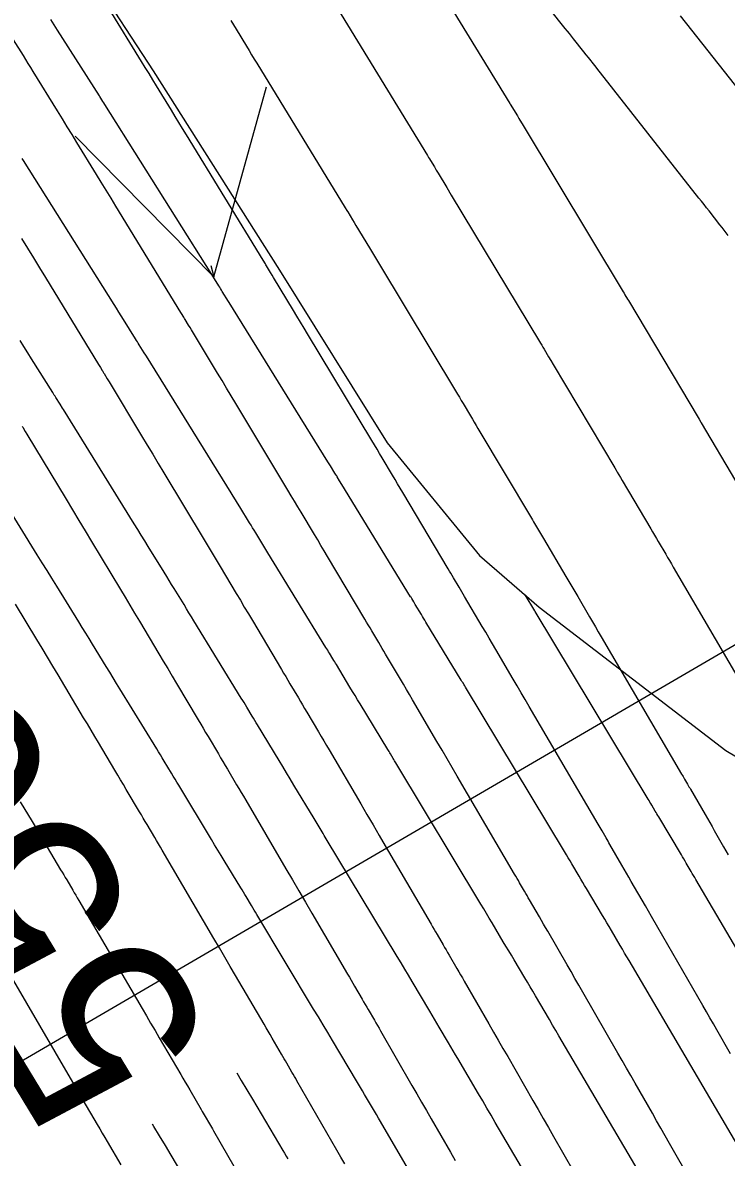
# Model space of a CAD drawing. Extents: x 954385 to 988206, y 1868364 to 1924553.
# Drawn here: x 957751.42 to 957772.8, y 1920041.81 to 1920076.31 of the extents above; entities that cross this region are included whole.
import ezdxf

# ---------------------------------------------------------------- set-up
doc = ezdxf.new("R2010")
doc.units = 0
for name, color, linetype in [('16', 7, 'Continuous'), ('26', 7, 'Continuous'), ('6', 7, 'Continuous'), ('7', 7, 'Continuous'), ('Default', 7, 'Continuous')]:
    doc.layers.add(name, color=color, linetype=linetype)

msp = doc.modelspace()

# ---------------------------------------------------------------- linework, layer by layer
at = {"layer": '16'}
for points in [[(957696.948, 1920161.236), (957702.103, 1920152.651), (957707.369, 1920144.14), (957712.471, 1920135.518), (957717.743, 1920127.012), (957722.993, 1920118.49), (957728.97, 1920110.46), (957735.033, 1920102.488), (957741.03, 1920094.471), (957743.61, 1920091.065), (957747.276, 1920086.23), (957747.643, 1920085.734), (957751.598, 1920080.345), (957753.528, 1920077.691), (957755.379, 1920074.839), (957758.957, 1920069.2), (957759.221, 1920068.78), (957762.498, 1920063.538), (957765.299, 1920060.111), (957767.11, 1920058.543), (957772.787, 1920054.182), (957774.358, 1920053.252)], [(957773.806, 1920041.071), (957769.848, 1920047.795), (957769.78, 1920047.91), (957769.713, 1920048.024), (957769.646, 1920048.139), (957769.579, 1920048.253), (957769.311, 1920048.711), (957769.243, 1920048.826), (957769.176, 1920048.94), (957769.108, 1920049.055), (957769.04, 1920049.169), (957768.553, 1920049.985), (957768.497, 1920050.079), (957768.442, 1920050.172), (957768.386, 1920050.266), (957768.331, 1920050.359), (957768.109, 1920050.734), (957768.053, 1920050.827), (957767.998, 1920050.921), (957767.942, 1920051.014), (957767.886, 1920051.107), (957764.874, 1920056.108), (957764.853, 1920056.143), (957764.832, 1920056.178), (957764.79, 1920056.249), (957764.768, 1920056.284), (957764.747, 1920056.319), (957763.673, 1920058.087), (957763.638, 1920058.144), (957763.603, 1920058.201), (957763.569, 1920058.259), (957763.534, 1920058.316), (957763.35, 1920058.622), (957763.326, 1920058.661), (957763.302, 1920058.701), (957763.243, 1920058.799), (957763.219, 1920058.838), (957763.207, 1920058.857), (957761.118, 1920062.267), (957761.048, 1920062.383), (957760.977, 1920062.498), (957760.959, 1920062.527), (957760.942, 1920062.556), (957760.924, 1920062.584), (957760.906, 1920062.613), (957760.767, 1920062.838), (957760.692, 1920062.959), (957757.696, 1920067.796), (957757.672, 1920067.835), (957757.483, 1920068.137), (957757.456, 1920068.18), (957757.43, 1920068.222), (957757.403, 1920068.265), (957757.376, 1920068.308), (957757.242, 1920068.521), (957757.162, 1920068.649), (957753.909, 1920073.824), (957753.882, 1920073.867), (957753.855, 1920073.91), (957753.76, 1920074.059), (957753.746, 1920074.08), (957752.477, 1920076.078), (957752.269, 1920076.405)], [(957771.256, 1920039.489), (957767.815, 1920045.336), (957767.717, 1920045.502), (957767.62, 1920045.668), (957767.522, 1920045.834), (957767.425, 1920046), (957767.002, 1920046.722), (957766.921, 1920046.86), (957766.84, 1920046.997), (957766.759, 1920047.134), (957766.678, 1920047.271), (957766.351, 1920047.818), (957766.269, 1920047.955), (957766.188, 1920048.092), (957766.106, 1920048.229), (957766.025, 1920048.366), (957765.682, 1920048.945), (957765.598, 1920049.087), (957765.514, 1920049.229), (957765.429, 1920049.371), (957765.344, 1920049.512), (957762.759, 1920053.804), (957762.738, 1920053.838), (957762.718, 1920053.872), (957762.697, 1920053.907), (957762.677, 1920053.941), (957762.595, 1920054.078), (957762.574, 1920054.113), (957762.554, 1920054.147), (957762.533, 1920054.181), (957762.512, 1920054.216), (957761.673, 1920055.596), (957761.595, 1920055.724), (957761.518, 1920055.852), (957761.44, 1920055.98), (957761.363, 1920056.109), (957760.953, 1920056.791), (957760.926, 1920056.834), (957760.9, 1920056.878), (957760.873, 1920056.922), (957760.847, 1920056.965), (957760.741, 1920057.14), (957760.714, 1920057.184), (957760.687, 1920057.227), (957760.661, 1920057.271), (957760.634, 1920057.315), (957758.87, 1920060.195), (957758.777, 1920060.347), (957758.684, 1920060.499), (957758.498, 1920060.803), (957758.451, 1920060.879), (957758.405, 1920060.954), (957758.358, 1920061.03), (957758.311, 1920061.106), (957758.011, 1920061.591), (957757.945, 1920061.697), (957757.879, 1920061.803), (957757.814, 1920061.91), (957757.748, 1920062.016), (957755.175, 1920066.17), (957755.154, 1920066.203), (957755.111, 1920066.271), (957754.958, 1920066.517), (957754.93, 1920066.561), (957754.903, 1920066.605), (957754.875, 1920066.649), (957754.848, 1920066.693), (957754.476, 1920067.285), (957754.405, 1920067.398), (957754.334, 1920067.512), (957754.262, 1920067.625), (957754.191, 1920067.738), (957751.437, 1920072.119), (957751.401, 1920072.176)], [(957768.707, 1920037.907), (957765.782, 1920042.877), (957765.654, 1920043.094), (957765.526, 1920043.312), (957765.398, 1920043.53), (957765.271, 1920043.747), (957764.646, 1920044.814), (957764.576, 1920044.934), (957764.505, 1920045.054), (957764.434, 1920045.174), (957764.363, 1920045.294), (957764.077, 1920045.773), (957764.005, 1920045.892), (957763.934, 1920046.012), (957763.863, 1920046.132), (957763.792, 1920046.252), (957763.256, 1920047.156), (957763.143, 1920047.347), (957763.03, 1920047.537), (957762.916, 1920047.727), (957762.802, 1920047.917), (957760.644, 1920051.5), (957760.613, 1920051.551), (957760.583, 1920051.602), (957760.552, 1920051.653), (957760.521, 1920051.704), (957760.4, 1920051.908), (957760.369, 1920051.959), (957760.339, 1920052.01), (957760.308, 1920052.061), (957760.277, 1920052.112), (957759.658, 1920053.13), (957759.545, 1920053.316), (957759.432, 1920053.503), (957759.319, 1920053.69), (957759.207, 1920053.877), (957758.555, 1920054.959), (957758.514, 1920055.027), (957758.473, 1920055.095), (957758.432, 1920055.162), (957758.391, 1920055.23), (957758.226, 1920055.501), (957758.185, 1920055.569), (957758.144, 1920055.637), (957758.102, 1920055.704), (957758.061, 1920055.772), (957756.621, 1920058.124), (957756.545, 1920058.246), (957756.47, 1920058.369), (957756.395, 1920058.492), (957756.32, 1920058.615), (957756.018, 1920059.107), (957755.943, 1920059.23), (957755.868, 1920059.353), (957755.792, 1920059.476), (957755.716, 1920059.598), (957755.229, 1920060.385), (957755.123, 1920060.557), (957755.017, 1920060.728), (957754.91, 1920060.9), (957754.804, 1920061.072), (957752.654, 1920064.543), (957752.628, 1920064.584), (957752.551, 1920064.708), (957752.424, 1920064.911), (957752.4, 1920064.949), (957752.376, 1920064.988), (957752.352, 1920065.026), (957752.328, 1920065.065), (957751.683, 1920066.091), (957751.568, 1920066.275), (957751.452, 1920066.459), (957751.336, 1920066.643)], [(957763.117, 1920041.494), (957762.291, 1920042.905), (957762.23, 1920043.008), (957762.17, 1920043.111), (957762.109, 1920043.214), (957762.047, 1920043.316), (957761.802, 1920043.727), (957761.741, 1920043.83), (957761.68, 1920043.932), (957761.619, 1920044.035), (957761.558, 1920044.138), (957760.83, 1920045.368), (957760.688, 1920045.607), (957760.545, 1920045.846), (957760.403, 1920046.084), (957760.259, 1920046.322), (957758.529, 1920049.196), (957758.488, 1920049.264), (957758.447, 1920049.331), (957758.407, 1920049.399), (957758.366, 1920049.467), (957758.205, 1920049.738), (957758.164, 1920049.806), (957758.124, 1920049.873), (957758.083, 1920049.941), (957758.042, 1920050.008), (957757.54, 1920050.833), (957757.443, 1920050.993), (957757.346, 1920051.154), (957757.249, 1920051.314), (957757.153, 1920051.474), (957756.158, 1920053.127), (957756.102, 1920053.219), (957756.047, 1920053.311), (957755.991, 1920053.403), (957755.935, 1920053.495), (957755.712, 1920053.862), (957755.656, 1920053.954), (957755.6, 1920054.046), (957755.544, 1920054.138), (957755.488, 1920054.229), (957754.372, 1920056.052), (957754.268, 1920056.222), (957754.164, 1920056.392), (957754.059, 1920056.562), (957753.955, 1920056.732), (957753.539, 1920057.412), (957753.435, 1920057.582), (957753.331, 1920057.752), (957753.226, 1920057.921), (957753.121, 1920058.091), (957752.448, 1920059.178), (957752.301, 1920059.416), (957752.154, 1920059.653), (957752.007, 1920059.891), (957751.859, 1920060.129), (957750.133, 1920062.916)], [(957776.355, 1920042.653), (957771.881, 1920050.255), (957771.844, 1920050.318), (957771.807, 1920050.38), (957771.77, 1920050.443), (957771.733, 1920050.506), (957771.586, 1920050.758), (957771.549, 1920050.821), (957771.512, 1920050.884), (957771.474, 1920050.946), (957771.437, 1920051.009), (957770.749, 1920052.162), (957770.722, 1920052.207), (957770.695, 1920052.252), (957770.669, 1920052.297), (957770.642, 1920052.342), (957770.535, 1920052.522), (957770.508, 1920052.567), (957770.482, 1920052.612), (957770.455, 1920052.657), (957770.428, 1920052.702), (957766.989, 1920058.412), (957766.982, 1920058.423), (957766.687, 1920058.909)], [(957757.927, 1920044.378), (957758.061, 1920044.154), (957758.233, 1920043.867), (957758.403, 1920043.579), (957759.325, 1920042.024), (957759.375, 1920041.938), (957759.426, 1920041.852), (957759.477, 1920041.767)], [(957757.091, 1920039.909), (957755.925, 1920041.878), (957755.751, 1920042.171), (957755.578, 1920042.462), (957755.403, 1920042.754), (957755.362, 1920042.822)]]:
    msp.add_lwpolyline(points, dxfattribs=at)
at = {"layer": '26'}
for points in [[(957757.131, 1920068.928), (957757.221, 1920068.578), (957753.015, 1920072.856), (957757.221, 1920068.578), (957758.823, 1920074.36)], [(957707.131, 1920018.928), (957783.114, 1920063.258), (957780.138, 1920058.048), (957783.114, 1920063.258), (957777.114, 1920063.231)]]:
    msp.add_lwpolyline(points, dxfattribs=at)
at = {"layer": '6'}
for points in [[(957772.43, 1920039.86), (957771.076, 1920042.238), (957770.946, 1920042.467), (957770.816, 1920042.696), (957770.686, 1920042.925), (957770.555, 1920043.153), (957770.034, 1920044.069), (957769.903, 1920044.298), (957769.772, 1920044.526), (957769.641, 1920044.755), (957769.51, 1920044.983), (957768.44, 1920046.838), (957768.321, 1920047.045), (957768.202, 1920047.251), (957768.083, 1920047.458), (957767.964, 1920047.665), (957767.374, 1920048.687), (957767.312, 1920048.796), (957767.249, 1920048.904), (957767.186, 1920049.013), (957767.123, 1920049.121), (957766.822, 1920049.643), (957766.784, 1920049.707), (957766.746, 1920049.772), (957766.709, 1920049.837), (957766.671, 1920049.902), (957766.52, 1920050.161), (957766.482, 1920050.226), (957766.444, 1920050.291), (957766.407, 1920050.356), (957766.369, 1920050.421), (957764.625, 1920053.4), (957764.471, 1920053.663), (957764.317, 1920053.927), (957764.162, 1920054.191), (957764.008, 1920054.454), (957763.265, 1920055.723), (957763.173, 1920055.879), (957763.081, 1920056.036), (957762.989, 1920056.193), (957762.896, 1920056.349), (957762.447, 1920057.109), (957762.394, 1920057.198), (957762.342, 1920057.287), (957762.289, 1920057.376), (957762.236, 1920057.465), (957762.025, 1920057.821), (957761.973, 1920057.91), (957761.92, 1920057.999), (957761.867, 1920058.087), (957761.814, 1920058.176), (957760.682, 1920060.079), (957760.582, 1920060.248), (957760.482, 1920060.416), (957760.382, 1920060.584), (957760.282, 1920060.752), (957759.882, 1920061.424), (957759.781, 1920061.592), (957759.681, 1920061.76), (957759.58, 1920061.928), (957759.479, 1920062.095), (957757.891, 1920064.732), (957757.752, 1920064.963), (957757.613, 1920065.194), (957757.474, 1920065.425), (957757.335, 1920065.656), (957756.542, 1920066.972), (957756.501, 1920067.041), (957756.459, 1920067.11), (957756.357, 1920067.28), (957756.335, 1920067.317), (957756.312, 1920067.354), (957756.245, 1920067.464), (957756.223, 1920067.5), (957754.248, 1920070.73), (957754.1, 1920070.972), (957753.952, 1920071.213), (957753.805, 1920071.455), (957753.657, 1920071.696), (957753.065, 1920072.664), (957752.917, 1920072.905), (957752.77, 1920073.145), (957752.622, 1920073.385), (957752.474, 1920073.625), (957751.734, 1920074.824), (957751.659, 1920074.945), (957751.585, 1920075.066), (957751.51, 1920075.186), (957751.436, 1920075.307), (957751.138, 1920075.789)], [(957750.584, 1920048.099), (957752.858, 1920044.217), (957752.955, 1920044.05), (957753.053, 1920043.884), (957753.15, 1920043.717), (957753.247, 1920043.551), (957753.679, 1920042.814), (957753.755, 1920042.683), (957753.832, 1920042.552), (957753.908, 1920042.421), (957753.985, 1920042.29), (957754.397, 1920041.582)]]:
    msp.add_lwpolyline(points, dxfattribs=at)
at = {"layer": '7'}
for points in [[(957772.864, 1920069.837), (957772.8, 1920069.919), (957772.737, 1920070), (957772.673, 1920070.082), (957772.609, 1920070.164), (957772.278, 1920070.586), (957772.202, 1920070.683), (957772.125, 1920070.781), (957772.049, 1920070.878), (957771.972, 1920070.976), (957768.867, 1920074.929), (957768.847, 1920074.954), (957768.806, 1920075.004), (957768.612, 1920075.249), (957768.543, 1920075.335), (957768.475, 1920075.421), (957768.163, 1920075.814), (957768.099, 1920075.894), (957768.036, 1920075.974), (957767.972, 1920076.054), (957767.909, 1920076.134), (957764.367, 1920080.583)], [(957762.82, 1920079.417), (957766.221, 1920073.854), (957766.235, 1920073.831), (957766.451, 1920073.471), (957766.496, 1920073.398), (957766.628, 1920073.178), (957769.671, 1920068.126), (957769.697, 1920068.082), (957769.723, 1920068.038), (957769.802, 1920067.906), (957769.828, 1920067.862), (957771.944, 1920064.304), (957771.976, 1920064.251), (957772.03, 1920064.159), (957772.038, 1920064.146), (957773.085, 1920062.375)], [(957760.677, 1920077.245), (957763.722, 1920072.266), (957763.755, 1920072.212), (957763.765, 1920072.194), (957763.929, 1920071.922), (957763.986, 1920071.827), (957764.043, 1920071.732), (957764.306, 1920071.295), (957764.444, 1920071.067), (957767.123, 1920066.618), (957767.158, 1920066.56), (957767.193, 1920066.501), (957767.228, 1920066.443), (957767.263, 1920066.384), (957767.402, 1920066.15), (957767.472, 1920066.033), (957767.542, 1920065.916), (957769.412, 1920062.772), (957769.45, 1920062.708), (957769.488, 1920062.644), (957769.583, 1920062.483), (957769.64, 1920062.387), (957770.507, 1920060.922), (957770.564, 1920060.825), (957770.621, 1920060.728), (957770.678, 1920060.631), (957770.735, 1920060.534), (957770.962, 1920060.147), (957771.018, 1920060.05), (957771.075, 1920059.953), (957771.132, 1920059.856), (957771.189, 1920059.759), (957773.983, 1920054.984)], [(957772.931, 1920044.958), (957772.513, 1920045.691), (957772.409, 1920045.875), (957772.304, 1920046.058), (957772.199, 1920046.241), (957772.094, 1920046.424), (957770.723, 1920048.802), (957770.533, 1920049.131), (957770.343, 1920049.46), (957769.915, 1920050.203), (957769.844, 1920050.326), (957769.773, 1920050.448), (957769.703, 1920050.57), (957769.632, 1920050.693), (957769.267, 1920051.323), (957769.237, 1920051.375), (957769.207, 1920051.426), (957769.177, 1920051.478), (957769.147, 1920051.529), (957769.027, 1920051.736), (957768.997, 1920051.787), (957768.967, 1920051.839), (957768.937, 1920051.89), (957768.907, 1920051.942), (957766.813, 1920055.519), (957766.691, 1920055.728), (957766.569, 1920055.936), (957766.448, 1920056.144), (957766.326, 1920056.352), (957765.801, 1920057.247), (957765.698, 1920057.424), (957765.594, 1920057.6), (957765.49, 1920057.776), (957765.386, 1920057.952), (957764.845, 1920058.868), (957764.803, 1920058.938), (957764.762, 1920059.008), (957764.72, 1920059.078), (957764.679, 1920059.148), (957764.513, 1920059.428), (957764.471, 1920059.498), (957764.43, 1920059.568), (957764.388, 1920059.638), (957764.347, 1920059.708), (957762.969, 1920062.025), (957762.891, 1920062.157), (957762.812, 1920062.288), (957762.734, 1920062.42), (957762.656, 1920062.551), (957762.342, 1920063.078), (957762.264, 1920063.209), (957762.185, 1920063.34), (957762.106, 1920063.472), (957762.027, 1920063.603), (957760.075, 1920066.844), (957759.967, 1920067.023), (957759.86, 1920067.202), (957759.752, 1920067.382), (957759.644, 1920067.561), (957759.042, 1920068.559), (957758.996, 1920068.636), (957758.949, 1920068.714), (957758.826, 1920068.918), (957758.809, 1920068.947), (957758.792, 1920068.975), (957758.722, 1920069.089), (957756.391, 1920072.902), (957756.277, 1920073.088), (957756.164, 1920073.273), (957756.05, 1920073.459), (957755.937, 1920073.644), (957755.482, 1920074.387), (957755.369, 1920074.572), (957755.255, 1920074.758), (957755.141, 1920074.943), (957755.026, 1920075.128), (957754.039, 1920076.729)], [(957773.241, 1920074.194), (957771.415, 1920076.518)], [(957757.74, 1920076.371), (957757.819, 1920076.241), (957757.899, 1920076.111), (957758.216, 1920075.593), (957758.296, 1920075.463), (957758.375, 1920075.333), (957758.455, 1920075.203), (957758.534, 1920075.074), (957761.222, 1920070.677), (957761.271, 1920070.596), (957761.29, 1920070.566), (957761.296, 1920070.556), (957761.439, 1920070.318), (957761.491, 1920070.232), (957761.543, 1920070.146), (957761.952, 1920069.466), (957762.106, 1920069.211), (957762.26, 1920068.955), (957764.575, 1920065.111), (957764.632, 1920065.016), (957764.689, 1920064.921), (957764.746, 1920064.826), (957764.802, 1920064.731), (957765.029, 1920064.351), (957765.086, 1920064.256), (957765.142, 1920064.161), (957765.199, 1920064.066), (957765.255, 1920063.971), (957766.879, 1920061.24), (957766.91, 1920061.189), (957766.94, 1920061.138), (957766.97, 1920061.087), (957767.001, 1920061.036), (957767.122, 1920060.832), (957767.182, 1920060.73), (957767.242, 1920060.627), (957767.928, 1920059.468), (957768.018, 1920059.316), (957768.107, 1920059.164), (957768.197, 1920059.012), (957768.286, 1920058.859), (957768.644, 1920058.249), (957768.733, 1920058.097), (957768.822, 1920057.944), (957768.912, 1920057.792), (957769.001, 1920057.639), (957771.445, 1920053.463), (957771.467, 1920053.425), (957771.49, 1920053.387), (957771.512, 1920053.348), (957771.534, 1920053.31), (957771.623, 1920053.157), (957771.646, 1920053.119), (957771.668, 1920053.08), (957771.69, 1920053.042), (957771.712, 1920053.004), (957772.156, 1920052.237), (957772.227, 1920052.114), (957772.298, 1920051.992), (957772.369, 1920051.869), (957772.439, 1920051.747), (957772.722, 1920051.256), (957772.864, 1920051.011)], [(957751.377, 1920069.748), (957751.559, 1920069.451), (957751.741, 1920069.154), (957751.923, 1920068.856), (957752.105, 1920068.559), (957753.723, 1920065.912), (957753.778, 1920065.822), (957753.833, 1920065.733), (957753.846, 1920065.71), (957753.86, 1920065.688), (957753.874, 1920065.665), (957753.887, 1920065.643), (957753.987, 1920065.476), (957754.024, 1920065.415), (957754.042, 1920065.385), (957755.027, 1920063.751), (957755.197, 1920063.468), (957755.367, 1920063.186), (957755.537, 1920062.903), (957755.707, 1920062.621), (957756.932, 1920060.588), (957757.054, 1920060.384), (957757.177, 1920060.179), (957757.299, 1920059.975), (957757.421, 1920059.771), (957757.909, 1920058.952), (957758.031, 1920058.748), (957758.152, 1920058.543), (957758.274, 1920058.338), (957758.396, 1920058.134), (957759.282, 1920056.644), (957759.346, 1920056.537), (957759.41, 1920056.429), (957759.474, 1920056.321), (957759.538, 1920056.213), (957759.794, 1920055.782), (957759.857, 1920055.674), (957759.921, 1920055.566), (957759.985, 1920055.458), (957760.049, 1920055.35), (957760.407, 1920054.746), (957760.487, 1920054.609), (957760.568, 1920054.472), (957760.648, 1920054.335), (957760.729, 1920054.198), (957761.69, 1920052.557), (957761.877, 1920052.238), (957762.064, 1920051.918), (957762.251, 1920051.599), (957762.438, 1920051.28), (957763.831, 1920048.899), (957763.876, 1920048.821), (957763.922, 1920048.743), (957763.968, 1920048.665), (957764.013, 1920048.587), (957764.195, 1920048.275), (957764.24, 1920048.196), (957764.286, 1920048.118), (957764.331, 1920048.04), (957764.376, 1920047.962), (957764.615, 1920047.55), (957764.67, 1920047.455), (957764.724, 1920047.361), (957764.779, 1920047.266), (957764.834, 1920047.171), (957765.585, 1920045.869), (957765.728, 1920045.62), (957765.871, 1920045.372), (957766.015, 1920045.123), (957766.158, 1920044.874), (957766.926, 1920043.542), (957767.083, 1920043.269), (957767.241, 1920042.995), (957767.397, 1920042.721), (957767.554, 1920042.446), (957768.179, 1920041.349)], [(957751.401, 1920064.032), (957751.417, 1920064.006), (957751.495, 1920063.876), (957751.542, 1920063.798), (957752.732, 1920061.822), (957752.926, 1920061.5), (957753.121, 1920061.178), (957753.315, 1920060.855), (957753.509, 1920060.533), (957754.384, 1920059.08), (957754.528, 1920058.84), (957754.673, 1920058.599), (957754.817, 1920058.358), (957754.961, 1920058.117), (957755.553, 1920057.123), (957755.688, 1920056.897), (957755.822, 1920056.671), (957755.957, 1920056.444), (957756.092, 1920056.218), (957756.749, 1920055.112), (957756.825, 1920054.986), (957756.9, 1920054.859), (957756.975, 1920054.732), (957757.05, 1920054.606), (957757.362, 1920054.079), (957757.432, 1920053.962), (957757.501, 1920053.845), (957757.57, 1920053.728), (957757.64, 1920053.611), (957757.917, 1920053.142), (957757.986, 1920053.025), (957758.055, 1920052.908), (957758.124, 1920052.791), (957758.193, 1920052.673), (957759.414, 1920050.588), (957759.612, 1920050.249), (957759.811, 1920049.91), (957760.01, 1920049.571), (957760.208, 1920049.231), (957761.293, 1920047.378), (957761.346, 1920047.287), (957761.399, 1920047.195), (957761.453, 1920047.104), (957761.506, 1920047.013), (957761.731, 1920046.626), (957761.778, 1920046.545), (957761.825, 1920046.464), (957761.872, 1920046.383), (957761.919, 1920046.303), (957762.106, 1920045.979), (957762.153, 1920045.898), (957762.2, 1920045.817), (957762.247, 1920045.736), (957762.293, 1920045.655), (957763.248, 1920043.999), (957763.394, 1920043.745), (957763.541, 1920043.492), (957763.687, 1920043.238), (957763.833, 1920042.985), (957764.417, 1920041.971), (957764.563, 1920041.717)], [(957761.21, 1920041.612), (957761.089, 1920041.822), (957760.968, 1920042.032), (957759.753, 1920044.139), (957759.714, 1920044.206), (957759.675, 1920044.273), (957759.637, 1920044.34), (957759.598, 1920044.407), (957759.442, 1920044.676), (957759.403, 1920044.743), (957759.364, 1920044.81), (957759.325, 1920044.878), (957759.286, 1920044.945), (957758.999, 1920045.438), (957758.938, 1920045.543), (957758.877, 1920045.648), (957758.816, 1920045.752), (957758.755, 1920045.857), (957757.888, 1920047.338), (957757.723, 1920047.619), (957757.558, 1920047.901), (957757.393, 1920048.183), (957757.228, 1920048.464), (957755.656, 1920051.149), (957755.599, 1920051.246), (957755.542, 1920051.344), (957755.484, 1920051.441), (957755.427, 1920051.539), (957755.196, 1920051.929), (957755.139, 1920052.026), (957755.081, 1920052.123), (957755.023, 1920052.221), (957754.965, 1920052.318), (957754.563, 1920052.998), (957754.476, 1920053.144), (957754.39, 1920053.289), (957754.303, 1920053.435), (957754.217, 1920053.581), (957753.717, 1920054.421), (957753.605, 1920054.609), (957753.493, 1920054.798), (957753.38, 1920054.987), (957753.268, 1920055.175), (957752.491, 1920056.48), (957752.33, 1920056.749), (957752.169, 1920057.019), (957752.007, 1920057.288), (957751.846, 1920057.557), (957751.198, 1920058.632)], [(957751.342, 1920052.624), (957751.701, 1920052.021), (957751.79, 1920051.87), (957751.88, 1920051.72), (957751.969, 1920051.569), (957752.059, 1920051.418), (957752.569, 1920050.558), (957752.615, 1920050.48), (957752.661, 1920050.402), (957752.707, 1920050.325), (957752.753, 1920050.247), (957752.937, 1920049.936), (957752.983, 1920049.858), (957753.029, 1920049.78), (957753.074, 1920049.702), (957753.12, 1920049.624), (957755.043, 1920046.341), (957755.174, 1920046.117), (957755.305, 1920045.893), (957755.437, 1920045.668), (957755.568, 1920045.444), (957756.217, 1920044.335), (957756.286, 1920044.218), (957756.354, 1920044.1), (957756.423, 1920043.982), (957756.492, 1920043.864), (957756.842, 1920043.263), (957756.873, 1920043.21), (957756.904, 1920043.156), (957756.935, 1920043.103), (957756.966, 1920043.05), (957757.089, 1920042.836), (957757.12, 1920042.783), (957757.151, 1920042.729), (957757.182, 1920042.676), (957757.213, 1920042.623), (957758.687, 1920040.065)]]:
    msp.add_lwpolyline(points, dxfattribs=at)
at = {"layer": 'Default'}
msp.add_arc((956871.597, 1919501.221), 996.448, 12.648055, 34.075074, dxfattribs=at)

# ---------------------------------------------------------------- texts
at = {"layer": '16'}
msp.add_text('550', height=6, rotation=121.2564, dxfattribs=at).set_placement((957757.371, 1920045.294))

doc.saveas('drawing.dxf')
